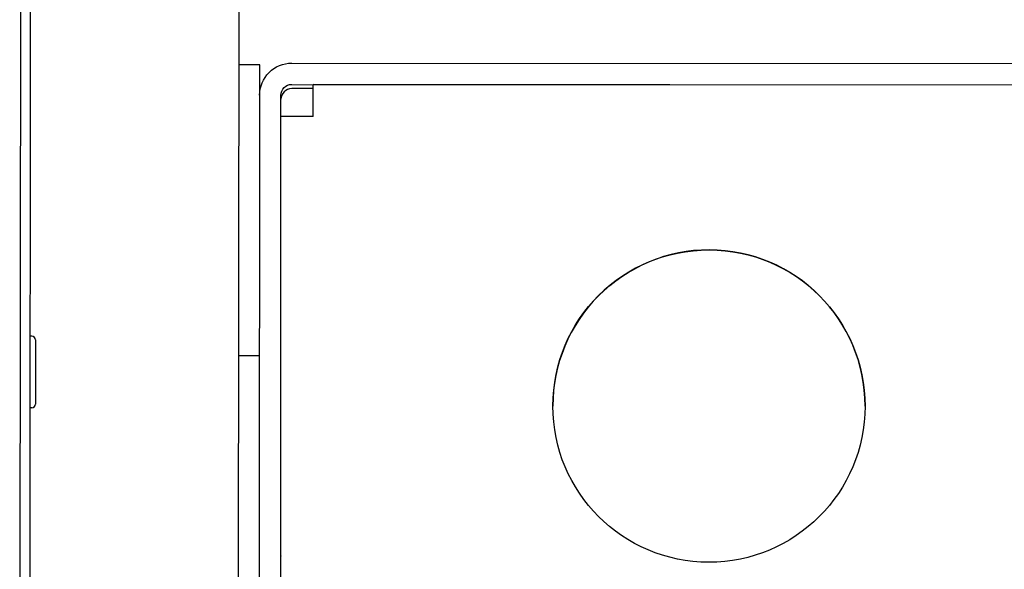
# Model space of a CAD drawing. Header units: inches. Extents: x 1 to 669, y 0 to 417.
# Tile 443 of 448: x 602.27 to 605.03, y 258.82 to 260.36. Entities that reach past the tile are written whole.
import ezdxf

# ---------------------------------------------------------------- set-up
doc = ezdxf.new("R2010")
doc.units = ezdxf.units.IN
doc.header["$LTSCALE"] = 12
doc.header["$MEASUREMENT"] = 0
doc.layers.add('X', color=1, linetype='CONTINUOUS')

msp = doc.modelspace()

# ---------------------------------------------------------------- linework, layer by layer
at = {"layer": 'X'}
for p, q in [((602.27045, 256.13179), (602.2739, 261.43678)), ((602.3009, 261.43677), (602.29745, 256.13177)), ((602.88247, 256.16297), (602.88552, 260.84198)), ((602.93731, 251.32734), (602.94312, 260.2328)), ((602.94312, 260.23118), (602.94312, 260.2328)), ((603.03292, 260.23747), (609.85332, 260.23303)), ((603.03288, 260.17767), (609.85328, 260.17323)), ((609.79328, 260.17299), (603.09288, 260.17736)), ((602.99711, 251.3273), (603.00286, 260.14769)), ((603.09288, 260.16595), (603.03288, 260.16599)), ((602.30462, 259.47215), (602.29962, 259.47215)), ((602.88459, 259.41797), (602.94259, 259.41793)), ((602.30449, 259.27215), (602.29949, 259.27215))]:
    msp.add_line(p, q, dxfattribs=at)
for centre, start, end in [((602.30462, 259.46215), 359.96264, 89.96264), ((602.3045, 259.28215), 269.96264, 359.96264)]:
    msp.add_arc(centre, 0.01, start, end, dxfattribs=at)
for centre, major_axis, ratio, start_param, end_param in [((602.74862, 260.23292), (0.1945, -0.00013), 0.0008344, 0.0000005, 0.7928855), ((603.03286, 260.13599), (-0.03, 0), 0.9999997, -1.5714485, -0.0006521), ((603.09282, 260.08756), (-0.0898, 0.00006), 0.0008344, -1.5707958, 0.0000005), ((604.2025, 259.27671), (0.4375, 0), 0.9999997, -4.7130411, 1.5701442), ((604.2025, 259.27669), (-0.4375, 0), 0.9999997, -1.5714485, -0.0000284), ((604.2025, 259.27669), (0.4375, 0), 0.9999997, 0.0000284, 1.5701442), ((602.31456, 259.37214), (0.00006, 0.09), 0.0000005, 0.0000001, 3.1407583)]:
    msp.add_ellipse(centre, major_axis=major_axis, ratio=ratio, start_param=start_param, end_param=end_param, dxfattribs=at)
at = {"layer": 'X', "extrusion": (0, 0, -1)}
for centre, major_axis, ratio, start_param, end_param in [((603.03286, 260.14767), (-0.0898, 0), 0.9999997, 0.0006521, 1.5714485), ((603.03286, 260.14767), (-0.03, 0), 0.9999997, 0.0006521, 1.5714485), ((603.09282, 260.08756), (0.00006, 0.0898), 0.0000005, -1.5699619, 0), ((603.00264, 259.79168), (0.00005, 0.0795), 0.0000005, -1.5699619, 0), ((603.00264, 259.79168), (-0.00005, -0.0795), 0.0000005, 0, 1.5716308), ((603.00264, 259.78959), (-0.00005, -0.0795), 0.0000005, -0.0000001, 0.2295887), ((603.00125, 257.67377), (0.00098, 1.5), 0.0000005, -0.4091189, 0)]:
    msp.add_ellipse(centre, major_axis=major_axis, ratio=ratio, start_param=start_param, end_param=end_param, dxfattribs=at)
at = {"layer": 'X'}
for points in [[(603.0021, 258.97543), (603.00217, 258.97554), (603.00223, 258.97566), (603.0023, 258.97577)], [(603.0023, 258.97301), (603.00223, 258.97312), (603.00216, 258.97321), (603.0021, 258.9733)], [(603.00228, 258.95324), (603.00222, 258.95377), (603.00215, 258.9543), (603.00209, 258.95482)], [(603.00222, 258.85687), (603.00216, 258.85676), (603.00209, 258.85664), (603.00202, 258.85653)], [(603.00222, 258.85477), (603.00215, 258.85465), (603.00209, 258.85454), (603.00202, 258.85443)]]:
    msp.add_open_spline(points, degree=3, dxfattribs=at)

doc.saveas('drawing.dxf')
